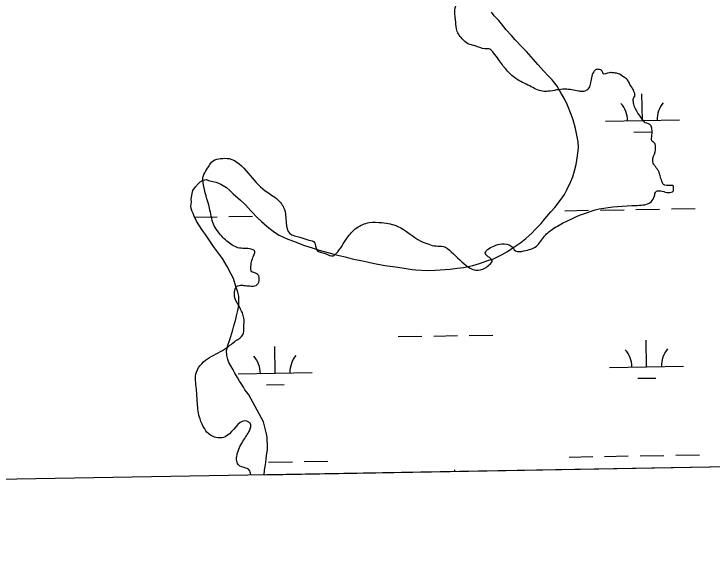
# Model space of a CAD drawing. Extents: x 3892998 to 3931244, y 278583 to 304547.
# Drawn here: x 3904261 to 3905204, y 284015 to 284765 of the extents above; entities that cross this region are included whole.
import ezdxf

# ---------------------------------------------------------------- set-up
doc = ezdxf.new("R2010")
doc.units = 0
for name, color, linetype in [('V-GRID-FRAM', 7, 'Continuous'), ('V-RIVR-EDGE', 7, 'Continuous'), ('V-WETL-SWMP', 7, 'Continuous')]:
    doc.layers.add(name, color=color, linetype=linetype)

msp = doc.modelspace()

# ---------------------------------------------------------------- linework, layer by layer
at = {"layer": 'V-GRID-FRAM'}
msp.add_lwpolyline([(3896958.37, 302195.16), (3928823.64, 302746.74), (3929146.26, 284567.1), (3897265.12, 284015.24), (3896958.37, 302195.16)], dxfattribs=at)
at = {"layer": 'V-RIVR-EDGE'}
for points in [[(3905113.43, 284617.86), (3905105.65, 284628.18), (3905099.28, 284639.56), (3905097.52, 284646.32), (3905097.53, 284650.58), (3905099.31, 284653.77), (3905099.68, 284656.61), (3905098.97, 284658.39), (3905097.56, 284662.3), (3905092.96, 284669.77), (3905090.49, 284674.75), (3905085.52, 284679.03), (3905076.3, 284684.38), (3905069.91, 284685.46), (3905065.29, 284685.47), (3905056.41, 284684.78), (3905056.06, 284686.56), (3905051.81, 284689.77), (3905047.19, 284689.78), (3905043.98, 284686.94), (3905039.32, 284669.9), (3905036.11, 284663.52), (3905028.64, 284659.98), (3905023.32, 284660.71), (3905005.21, 284663.24), (3904993.84, 284662.2), (3904982.47, 284660.45), (3904974.65, 284660.47), (3904957.62, 284667.62), (3904938.46, 284677.97), (3904926.06, 284689.37), (3904915.44, 284703.25), (3904908.71, 284712.5), (3904903.75, 284717.13), (3904897, 284717.85), (3904883.87, 284721.79), (3904874.29, 284724.66), (3904866.13, 284731.43), (3904861.18, 284737.83), (3904858.71, 284744.94), (3904857.32, 284757.03), (3904857, 284773.37), (3904862.72, 284786.14), (3904868.09, 284803.53), (3904871.3, 284810.27), (3904872.03, 284817.73), (3904872.05, 284825.54), (3904871.36, 284834.43), (3904868.54, 284842.6), (3904858.98, 284853.64), (3904842.66, 284865.05), (3904824.58, 284876.46), (3904809.33, 284888.93), (3904803.68, 284901.02), (3904795.21, 284922.35), (3904791.36, 284948.29), (3904795.72, 284984.87), (3904799.64, 284991.61), (3904807.47, 284996.56), (3904817.78, 284998.67), (3904825.6, 285004.33), (3904829.9, 285016.04), (3904830.63, 285025.28), (3904828.16, 285032.74), (3904815.75, 285043.07), (3904813.63, 285047.34), (3904813.29, 285050.89), (3904817.92, 285058.34), (3904823.97, 285061.88), (3904826.83, 285067.91), (3904826.13, 285074.31), (3904822.94, 285078.22), (3904804.84, 285084.66), (3904799.89, 285091.42), (3904798.84, 285097.46), (3904798.54, 285120.2), (3904798.57, 285132.98), (3904801.43, 285139.02), (3904804.27, 285140.07), (3904805, 285145.4), (3904805, 285148.24), (3904792.25, 285160.71), (3904789.41, 285164.26), (3904789.43, 285169.95), (3904790.52, 285182.02), (3904802.3, 285205.44), (3904812.97, 285210.03), (3904819.72, 285210.72), (3904828.95, 285210.34), (3904843.51, 285205.69), (3904844.94, 285209.24), (3904844.95, 285214.92), (3904843.54, 285220.96), (3904844.62, 285226.65), (3904848.54, 285230.9), (3904859.93, 285237.62), (3904864.92, 285244.36), (3904868.14, 285256.78), (3904869.58, 285265.3), (3904872.44, 285270.62), (3904877.78, 285276.65), (3904889.88, 285286.21), (3904893.45, 285291.88), (3904898.79, 285296.49), (3904901.64, 285298.26), (3904904.84, 285302.51), (3904906.99, 285308.54), (3904907, 285313.16), (3904900.61, 285316.38), (3904891.04, 285324.21), (3904882.17, 285328.5), (3904876.49, 285328.51), (3904857.98, 285312.93), (3904840.91, 285303.38), (3904827.38, 285290.27), (3904818.85, 285288.87), (3904801.09, 285288.91), (3904792.93, 285293.2), (3904784.07, 285301.03), (3904778.75, 285305.31), (3904774.14, 285308.16), (3904768.81, 285308.18), (3904757.44, 285307.85), (3904752.83, 285308.57), (3904747.51, 285312.14), (3904744.32, 285314.99), (3904741.49, 285319.61), (3904739.01, 285322.1), (3904730.84, 285321.41), (3904726.93, 285321.07), (3904717.7, 285325.71), (3904709.55, 285331.77), (3904697.5, 285342.1), (3904691.84, 285353.12), (3904691.14, 285357.39), (3904686.54, 285364.86), (3904675.55, 285371.28), (3904660.63, 285373.45), (3904647.85, 285373.48), (3904640.04, 285375.98), (3904636.14, 285379.9), (3904626.93, 285388.8), (3904618.08, 285401.26), (3904614.19, 285408.73), (3904614.21, 285417.96), (3904614.94, 285425.78), (3904622.41, 285431.8), (3904629.52, 285433.2), (3904639.48, 285436.02), (3904648.73, 285442.74), (3904659.76, 285451.95), (3904681.46, 285465.4), (3904693.91, 285469.63), (3904722.33, 285471.69), (3904735.82, 285470.94), (3904743.99, 285468.79), (3904746.11, 285466.66), (3904754.97, 285457.75), (3904759.94, 285454.54), (3904766.33, 285455.24), (3904769.53, 285456.65), (3904773.81, 285460.9), (3904778.78, 285462.67), (3904786.95, 285462.29), (3904801.51, 285458.35), (3904811.08, 285451.93), (3904819.94, 285442.67), (3904823.48, 285438.76), (3904828.1, 285438.75), (3904830.94, 285438.74), (3904835.22, 285444.77), (3904839.85, 285450.08), (3904844.82, 285450.07), (3904850.5, 285449.35), (3904855.83, 285449.33), (3904861.87, 285450.03), (3904862.59, 285452.16), (3904862.63, 285468.14), (3904863.35, 285475.25), (3904866.93, 285485.54), (3904875.84, 285494.75), (3904887.22, 285501.83), (3904896.48, 285511.4), (3904902.91, 285524.88)], [(3904580.76, 284142.97), (3904578.75, 284148.88), (3904564.56, 284155.31), (3904561.73, 284161), (3904561.74, 284167.4), (3904568.89, 284185.85), (3904578.17, 284200.75), (3904580.31, 284205.71), (3904580.32, 284211.4), (3904578.91, 284212.82), (3904575.36, 284214.96), (3904551.87, 284197.97), (3904544.05, 284193.02), (3904533.39, 284193.04), (3904526.29, 284195.9), (3904518.5, 284204.45), (3904512.14, 284217.96), (3904508.64, 284239.28), (3904507.27, 284258.47), (3904507.32, 284281.2), (3904514.46, 284292.55), (3904525.13, 284301.05), (3904547.9, 284313.78), (3904560.71, 284323.69), (3904569.96, 284331.48), (3904571.41, 284342.14), (3904571.44, 284354.21), (3904569.33, 284361.32), (3904564.38, 284370.57), (3904558.73, 284383.37), (3904558.74, 284389.06), (3904561.6, 284396.86), (3904565.16, 284398.27), (3904571.55, 284398.26), (3904579.36, 284397.53), (3904587.89, 284398.22), (3904592.17, 284404.6), (3904592.17, 284406.73), (3904591.47, 284411), (3904587.93, 284414.56), (3904582.25, 284416.7), (3904580.85, 284423.81), (3904585.15, 284440.14), (3904585.87, 284445.11), (3904583.75, 284446.54), (3904565.28, 284448.71), (3904550.38, 284456.57), (3904536.92, 284470.1), (3904530.55, 284480.77), (3904524.92, 284502.81), (3904516.48, 284536.22), (3904516.5, 284545.45), (3904521.5, 284555.39), (3904530.05, 284566.73), (3904540, 284569.55), (3904551.37, 284569.52), (3904576.9, 284550.28), (3904600.28, 284526.06), (3904617.3, 284513.94), (3904625.8, 284501.85), (3904628.59, 284482.66), (3904633.53, 284468.44), (3904647.02, 284463.43), (3904657.66, 284459.85), (3904665.47, 284457.7), (3904670.42, 284445.61), (3904681.06, 284441.32), (3904692.42, 284438.45), (3904695.98, 284441.29), (3904710.95, 284462.56), (3904723.77, 284476.03), (3904740.84, 284483.09), (3904757.89, 284483.05), (3904779.19, 284478.02), (3904810.4, 284458.05), (3904821.05, 284453.77), (3904830.99, 284451.61), (3904840.93, 284450.87), (3904851.57, 284443.74), (3904874.96, 284423.08), (3904884.9, 284418.8), (3904896.98, 284421.61), (3904903.39, 284426.57), (3904906.95, 284430.82), (3904897.74, 284440.79), (3904909.13, 284451.42), (3904919.8, 284454.23), (3904932.58, 284451.36), (3904938.24, 284444.95), (3904949.61, 284444.92), (3904966.68, 284451.27), (3904977.37, 284464.75), (3904990.18, 284475.37), (3905009.39, 284485.98), (3905051.34, 284501.5), (3905102.5, 284506.35), (3905121.7, 284511.28), (3905125.98, 284519.08), (3905128.12, 284524.76), (3905132.39, 284526.17), (3905148.72, 284524), (3905151.57, 284526.12), (3905151.58, 284529.67), (3905151.59, 284532.52), (3905148.04, 284533.23), (3905138.09, 284534.68), (3905135.97, 284538.95), (3905133.86, 284546.06), (3905131.74, 284552.46), (3905123.96, 284565.26), (3905123.97, 284569.53), (3905127.55, 284581.59), (3905127.56, 284585.15), (3905126.86, 284589.41), (3905122.61, 284593.68), (3905122.63, 284601.5), (3905122.65, 284609.31), (3905121.24, 284614.29), (3905113.43, 284617.86)]]:
    msp.add_spline(points, degree=3, dxfattribs=at)
at = {"layer": 'V-WETL-SWMP'}
for p, q in [((3904909.38, 284762.52), (3904905.69, 284767.25)), ((3904915.92, 284755.84), (3904909.38, 284762.52)), ((3904919.61, 284751.51), (3904915.92, 284755.84)), ((3904925.77, 284743.62), (3904919.61, 284751.51)), ((3904932.72, 284735.76), (3904925.77, 284743.62)), ((3904938.04, 284729.86), (3904932.72, 284735.76)), ((3904946.63, 284720.82), (3904938.04, 284729.86)), ((3904953.16, 284714.14), (3904946.63, 284720.82)), ((3904962.58, 284703.52), (3904953.16, 284714.14)), ((3904968.71, 284696.84), (3904962.58, 284703.52)), ((3904976.9, 284687.39), (3904968.71, 284696.84)), ((3904982.22, 284681.89), (3904976.9, 284687.39)), ((3904987.94, 284676), (3904982.22, 284681.89)), ((3904994.51, 284667.32), (3904987.94, 284676)), ((3904998.65, 284660.2), (3904994.51, 284667.32)), ((3905004.87, 284649.52), (3904998.65, 284660.2)), ((3905109.7, 284621.07), (3905109.08, 284657.06)), ((3905008.63, 284641.58), (3905004.87, 284649.52)), ((3905013.67, 284629.28), (3905008.63, 284641.58)), ((3905016.22, 284621.72), (3905013.67, 284629.28)), ((3905019.25, 284610.17), (3905016.22, 284621.72)), ((3905059.71, 284620.2), (3905159.69, 284621.93)), ((3905020.58, 284603.39), (3905019.25, 284610.17)), ((3905022.81, 284592.23), (3905020.58, 284603.39)), ((3905097.97, 284605.43), (3905121.97, 284605.84)), ((3905023.35, 284584.64), (3905022.81, 284592.23)), ((3905021.97, 284573.4), (3905023.35, 284584.64)), ((3905020.2, 284561.76), (3905021.97, 284573.4)), ((3905017.97, 284552.91), (3905020.2, 284561.76)), ((3905015.73, 284544.86), (3905017.97, 284552.91)), ((3904516.29, 284540.24), (3904520.68, 284541.13)), ((3904520.68, 284541.13), (3904523.5, 284539.98)), ((3905012.67, 284537.59), (3905015.73, 284544.86)), ((3904506.06, 284531.23), (3904509.97, 284535.71)), ((3904509.97, 284535.71), (3904512.33, 284538.16)), ((3904512.33, 284538.16), (3904516.29, 284540.24)), ((3904523.5, 284539.98), (3904529.53, 284538.5)), ((3904529.53, 284538.5), (3904533.95, 284537.79)), ((3904533.95, 284537.79), (3904540.41, 284535.11)), ((3904540.41, 284535.11), (3904547.7, 284530.45)), ((3905007.67, 284527.49), (3905012.67, 284537.59)), ((3904500.38, 284514.71), (3904501.43, 284522.34)), ((3904501.43, 284522.34), (3904502.55, 284526.36)), ((3904502.55, 284526.36), (3904506.06, 284531.23)), ((3904547.7, 284530.45), (3904552.17, 284526.94)), ((3904552.17, 284526.94), (3904557.08, 284521.83)), ((3905004.59, 284521.03), (3905007.67, 284527.49)), ((3904500.46, 284510.71), (3904500.38, 284514.71)), ((3904557.08, 284521.83), (3904566.85, 284513.22)), ((3904566.85, 284513.22), (3904572.97, 284507.73)), ((3904991.33, 284503.55), (3904998.75, 284512.9)), ((3904998.75, 284512.9), (3905004.59, 284521.03)), ((3904499.76, 284505.49), (3904500.46, 284510.71)), ((3904500.22, 284502.3), (3904499.76, 284505.49)), ((3904572.97, 284507.73), (3904581.56, 284497.9)), ((3904985.84, 284497.44), (3904991.33, 284503.55)), ((3904501.5, 284498.32), (3904500.22, 284502.3)), ((3904502.76, 284495.55), (3904501.5, 284498.32)), ((3904504.44, 284491.58), (3904502.76, 284495.55)), ((3904581.56, 284497.9), (3904589.73, 284489.65)), ((3904978.02, 284488.08), (3904985.84, 284497.44)), ((3905004.95, 284499.16), (3905036.95, 284499.72)), ((3905052.94, 284499.99), (3905084.94, 284500.55)), ((3905100.94, 284500.82), (3905132.93, 284501.38)), ((3905148.93, 284501.66), (3905180.93, 284502.21)), ((3904507.37, 284484.83), (3904504.44, 284491.58)), ((3904504.9, 284490.51), (3904535.11, 284491.03)), ((3904510.67, 284480.09), (3904507.37, 284484.83)), ((3904551.11, 284491.31), (3904583.11, 284491.86)), ((3904589.73, 284489.65), (3904595.04, 284484.55)), ((3904595.04, 284484.55), (3904602.36, 284478.29)), ((3904972.94, 284481.98), (3904978.02, 284488.08)), ((3904515.62, 284472.58), (3904510.67, 284480.09)), ((3904602.36, 284478.29), (3904607.24, 284474.39)), ((3904965.09, 284473.82), (3904972.94, 284481.98)), ((3904519.73, 284467.06), (3904515.62, 284472.58)), ((3904525.92, 284457.58), (3904519.73, 284467.06)), ((3904607.24, 284474.39), (3904612.93, 284470.09)), ((3904612.93, 284470.09), (3904619.01, 284466.21)), ((3904619.01, 284466.21), (3904630.73, 284460.84)), ((3904952.13, 284461.55), (3904960.78, 284469.33)), ((3904960.78, 284469.33), (3904965.09, 284473.82)), ((3904530.45, 284450.86), (3904525.92, 284457.58)), ((3904630.73, 284460.84), (3904639.59, 284457.81)), ((3904639.59, 284457.81), (3904652.1, 284452.85)), ((3904934.76, 284449.2), (3904945.43, 284456.22)), ((3904945.43, 284456.22), (3904952.13, 284461.55)), ((3904538.27, 284440.21), (3904530.45, 284450.86)), ((3904652.1, 284452.85), (3904664.99, 284448.7)), ((3904664.99, 284448.7), (3904673.04, 284446.06)), ((3904927.65, 284444.26), (3904934.76, 284449.2)), ((3904542.38, 284434.68), (3904538.27, 284440.21)), ((3904673.04, 284446.06), (3904689.95, 284441.19)), ((3904689.95, 284441.19), (3904694.38, 284440.08)), ((3904694.38, 284440.08), (3904708.05, 284436.74)), ((3904908.63, 284434.28), (3904920.13, 284440.11)), ((3904920.13, 284440.11), (3904927.65, 284444.26)), ((3904548.6, 284423.6), (3904542.38, 284434.68)), ((3904708.05, 284436.74), (3904717.71, 284434.13)), ((3904717.71, 284434.13), (3904733.78, 284430.84)), ((3904733.78, 284430.84), (3904745.44, 284428.27)), ((3904745.44, 284428.27), (3904761.91, 284425.39)), ((3904880.79, 284425.33), (3904889.55, 284427.9)), ((3904889.55, 284427.9), (3904901.08, 284431.73)), ((3904901.08, 284431.73), (3904908.63, 284434.28)), ((3904554.41, 284413.31), (3904548.6, 284423.6)), ((3904761.91, 284425.39), (3904776.36, 284423.27)), ((3904776.36, 284423.27), (3904785.19, 284421.85)), ((3904785.19, 284421.85), (3904798.85, 284419.71)), ((3904798.85, 284419.71), (3904803.25, 284419.4)), ((3904803.25, 284419.4), (3904818.88, 284418.51)), ((3904818.88, 284418.51), (3904829.69, 284418.72)), ((3904829.69, 284418.72), (3904850.07, 284420.32)), ((3904850.07, 284420.32), (3904859.65, 284421.71)), ((3904859.65, 284421.71), (3904868.43, 284422.68)), ((3904868.43, 284422.68), (3904880.79, 284425.33)), ((3904557.32, 284407.76), (3904554.41, 284413.31)), ((3904560.73, 284397.02), (3904557.32, 284407.76)), ((3904563.29, 284389.07), (3904560.73, 284397.02)), ((3904564.59, 284383.89), (3904563.29, 284389.07)), ((3904564.75, 284375.89), (3904564.59, 284383.89)), ((3904563.38, 284364.25), (3904564.45, 284371.08)), ((3904564.45, 284371.08), (3904564.75, 284375.89)), ((3904561.51, 284357.41), (3904563.38, 284364.25)), ((3904557.78, 284343.73), (3904560.41, 284352.58)), ((3904560.41, 284352.58), (3904561.51, 284357.41)), ((3904556.29, 284338.09), (3904557.78, 284343.73)), ((3904553.66, 284329.24), (3904556.29, 284338.09)), ((3904549.89, 284317.55), (3904552.16, 284324)), ((3904552.16, 284324), (3904553.66, 284329.24)), ((3904779.86, 284329.07), (3904811.86, 284329.62)), ((3904827.85, 284329.9), (3904859.85, 284330.45)), ((3904875.85, 284330.73), (3904907.84, 284331.28)), ((3905115.46, 284288.44), (3905114.84, 284324.43)), ((3904548.77, 284313.53), (3904549.89, 284317.55)), ((3904613.63, 284279.75), (3904613, 284315.75)), ((3904548.03, 284310.31), (3904548.77, 284313.53)), ((3904548.16, 284303.51), (3904548.03, 284310.31)), ((3904549.86, 284298.34), (3904548.16, 284303.51)), ((3904551.14, 284294.36), (3904549.86, 284298.34)), ((3904553.64, 284289.61), (3904551.14, 284294.36)), ((3904556.95, 284284.07), (3904553.64, 284289.61)), ((3905065.47, 284287.57), (3905165.45, 284289.31)), ((3904559.04, 284279.71), (3904556.95, 284284.07)), ((3904562.76, 284273.78), (3904559.04, 284279.71)), ((3904563.63, 284278.89), (3904663.62, 284280.62)), ((3904565.65, 284269.03), (3904562.76, 284273.78)), ((3904567.71, 284265.87), (3904565.65, 284269.03)), ((3905103.73, 284272.8), (3905127.72, 284273.22)), ((3904571.02, 284260.73), (3904567.71, 284265.87)), ((3904572.69, 284257.16), (3904571.02, 284260.73)), ((3904601.9, 284264.12), (3904625.89, 284264.53)), ((3904574.74, 284254.4), (3904572.69, 284257.16)), ((3904578.02, 284250.46), (3904574.74, 284254.4)), ((3904597.95, 284214.03), (3904578.02, 284250.46)), ((3904599.5, 284207.05), (3904597.95, 284214.03)), ((3904601.07, 284201.31), (3904599.5, 284207.05)), ((3904601.85, 284198.02), (3904601.07, 284201.31)), ((3904603.01, 284193.1), (3904601.85, 284198.02)), ((3904602.97, 284189.42), (3904603.01, 284193.1)), ((3904603.3, 284183.28), (3904602.97, 284189.42)), ((3904603.21, 284176.32), (3904603.3, 284183.28)), ((3904602.33, 284171.42), (3904603.21, 284176.32)), ((3905915.23, 284164.97), (3904598.73, 284142.18)), ((3904600.95, 284159.16), (3904601.43, 284164.48)), ((3904601.43, 284164.48), (3904602.33, 284171.42)), ((3905010.71, 284166.54), (3905042.7, 284167.09)), ((3905058.7, 284167.37), (3905090.7, 284167.92)), ((3905106.7, 284168.2), (3905138.69, 284168.75)), ((3905154.69, 284169.03), (3905186.68, 284169.58)), ((3904600.07, 284153.86), (3904600.95, 284159.16)), ((3904604.86, 284159.51), (3904636.86, 284160.07)), ((3904652.86, 284160.34), (3904684.85, 284160.9)), ((3904598.73, 284142.18), (3904599.18, 284148.55)), ((3904599.18, 284148.55), (3904600.07, 284153.86)), ((3904856.44, 284146.64), (3904856.4, 284149.12))]:
    msp.add_line(p, q, dxfattribs=at)
for centre, start, end in [((3905164.93, 284622.5), 140.21988, 181.76354), ((3905054.46, 284620.58), 0.21988, 41.76354), ((3905060.22, 284287.96), 0.21988, 41.76354), ((3905170.69, 284289.87), 140.21988, 181.76354), ((3904558.38, 284279.27), 0.21988, 41.76354), ((3904668.85, 284281.18), 140.21988, 181.76354)]:
    msp.add_arc(centre, 35.25, start, end, dxfattribs=at)

doc.saveas('drawing.dxf')
